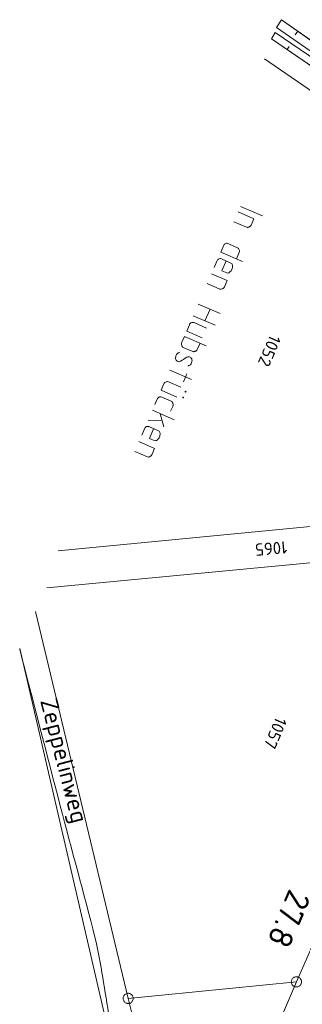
# Model space of a CAD drawing. Header units: metres. Extents: x 3425540 to 3446143, y 5432760 to 5444637.
# Tile 439 of 656: x 3436703 to 3436744, y 5443334 to 5443479. Entities that reach past the tile are written whole.
import ezdxf
from ezdxf.enums import TextEntityAlignment as Align

# ---------------------------------------------------------------- set-up
doc = ezdxf.new("R2010")
doc.units = ezdxf.units.M
for name, color, linetype, lineweight in [('B_Bestand', 9, 'Continuous', 18), ('B_Böschung', 9, 'Continuous', 18), ('B_Flurgrenzen', 9, 'Continuous', 18), ('B_Kilometrierung', 9, 'Continuous', 25)]:
    doc.layers.add(name, color=color, linetype=linetype, lineweight=lineweight)
doc.styles.get("Standard").update_dxf_attribs({"font": 'isocpeur.ttf'})

msp = doc.modelspace()

# ---------------------------------------------------------------- linework, layer by layer
at = {"layer": 'B_Bestand'}
for p, q in [((3436735.13, 5443451.61), (3436738.34, 5443450.22)), ((3436734.78, 5443450.8), (3436737.08, 5443449.81)), ((3436736.67, 5443448.87), (3436737.08, 5443449.81)), ((3436734.15, 5443449.36), (3436736.03, 5443448.55)), ((3436732.67, 5443445.92), (3436732.23, 5443444.91)), ((3436733.28, 5443446.17), (3436734.7, 5443445.55)), ((3436732.23, 5443444.91), (3436735.44, 5443443.52)), ((3436732.31, 5443443.91), (3436733.72, 5443443.3)), ((3436734.53, 5443443.91), (3436734.9, 5443444.77)), ((3436731.69, 5443443.67), (3436731.26, 5443442.66)), ((3436730.85, 5443441.72), (3436733.15, 5443440.73)), ((3436730.23, 5443440.28), (3436732.1, 5443439.47)), ((3436732.75, 5443439.79), (3436733.15, 5443440.73)), ((3436728.92, 5443437.27), (3436732.14, 5443435.88)), ((3436728.18, 5443435.55), (3436731.39, 5443434.16)), ((3436730.64, 5443436.53), (3436729.9, 5443434.81)), ((3436727.61, 5443434.24), (3436727.21, 5443433.3)), ((3436730.13, 5443433.75), (3436728.29, 5443434.55)), ((3436729.51, 5443432.31), (3436727.21, 5443433.3)), ((3436726.7, 5443430.89), (3436728.1, 5443430.29)), ((3436728.8, 5443430.68), (3436729.17, 5443431.54)), ((3436724.72, 5443427.56), (3436727.93, 5443426.17)), ((3436727.21, 5443427), (3436726.72, 5443425.86)), ((3436723.85, 5443425.55), (3436723.45, 5443424.62)), ((3436726.37, 5443425.06), (3436724.53, 5443425.86)), ((3436725.75, 5443423.62), (3436723.45, 5443424.62)), ((3436723.55, 5443423.61), (3436724.94, 5443423.01)), ((3436722.91, 5443423.38), (3436722.54, 5443422.52)), ((3436722.17, 5443421.67), (3436725.38, 5443420.28)), ((3436723.31, 5443421.18), (3436723.85, 5443419.24)), ((3436721.55, 5443420.23), (3436723.6, 5443420.12)), ((3436721.65, 5443419.27), (3436723.06, 5443418.66)), ((3436721.03, 5443419.03), (3436720.59, 5443418.02)), ((3436720.18, 5443417.07), (3436722.48, 5443416.08)), ((3436719.56, 5443415.63), (3436721.43, 5443414.82)), ((3436722.08, 5443415.14), (3436722.48, 5443416.08))]:
    msp.add_line(p, q, dxfattribs=at)
for points in [[(3436736.67, 5443448.87), (3436736.58, 5443448.73), (3436736.54, 5443448.69), (3436736.49, 5443448.65), (3436736.41, 5443448.6), (3436736.33, 5443448.57), (3436736.2, 5443448.54), (3436736.14, 5443448.53), (3436736.03, 5443448.55)], [(3436732.67, 5443445.92), (3436732.74, 5443446.01), (3436732.79, 5443446.08), (3436732.88, 5443446.13), (3436732.95, 5443446.16), (3436732.99, 5443446.17), (3436733.08, 5443446.19), (3436733.15, 5443446.19), (3436733.28, 5443446.17), (3436733.31, 5443446.15)], [(3436734.9, 5443444.77), (3436734.96, 5443444.99), (3436734.96, 5443445.11), (3436734.95, 5443445.17), (3436734.93, 5443445.24), (3436734.9, 5443445.32), (3436734.83, 5443445.44), (3436734.79, 5443445.48), (3436734.7, 5443445.55)], [(3436731.69, 5443443.67), (3436731.76, 5443443.76), (3436731.82, 5443443.83), (3436731.9, 5443443.88), (3436731.98, 5443443.91), (3436732.01, 5443443.92), (3436732.11, 5443443.94), (3436732.17, 5443443.94), (3436732.31, 5443443.91), (3436732.33, 5443443.9)], [(3436733.02, 5443443.61), (3436732.39, 5443442.17), (3436733.1, 5443441.86)], [(3436733.1, 5443441.86), (3436733.24, 5443441.83), (3436733.34, 5443441.85), (3436733.41, 5443441.88), (3436733.58, 5443441.99), (3436733.74, 5443442.16), (3436733.82, 5443442.27), (3436733.92, 5443442.5), (3436733.95, 5443442.64), (3436733.97, 5443442.75), (3436733.95, 5443442.93), (3436733.89, 5443443.14), (3436733.84, 5443443.22), (3436733.72, 5443443.3)], [(3436732.75, 5443439.79), (3436732.66, 5443439.65), (3436732.61, 5443439.61), (3436732.56, 5443439.57), (3436732.48, 5443439.52), (3436732.41, 5443439.49), (3436732.27, 5443439.46), (3436732.21, 5443439.45), (3436732.1, 5443439.47)], [(3436728.29, 5443434.55), (3436728.15, 5443434.58), (3436728.09, 5443434.57), (3436727.99, 5443434.56), (3436727.95, 5443434.54), (3436727.84, 5443434.5), (3436727.76, 5443434.45), (3436727.64, 5443434.32), (3436727.61, 5443434.24)], [(3436730.08, 5443431.14), (3436726.87, 5443432.53), (3436726.5, 5443431.67)], [(3436726.5, 5443431.67), (3436726.44, 5443431.46), (3436726.45, 5443431.34), (3436726.45, 5443431.28), (3436726.48, 5443431.2), (3436726.51, 5443431.13), (3436726.57, 5443431.01), (3436726.61, 5443430.96), (3436726.7, 5443430.89)], [(3436726.2, 5443430.15), (3436726.04, 5443430.13), (3436725.97, 5443430.1), (3436725.92, 5443430.06), (3436725.83, 5443429.98), (3436725.72, 5443429.88), (3436725.68, 5443429.78), (3436725.63, 5443429.65), (3436725.6, 5443429.51), (3436725.57, 5443429.38), (3436725.57, 5443429.25), (3436725.62, 5443429.14), (3436725.66, 5443429.04), (3436725.74, 5443428.94), (3436725.83, 5443428.87), (3436725.93, 5443428.83), (3436726.04, 5443428.81), (3436726.1, 5443428.81), (3436726.2, 5443428.83), (3436726.31, 5443428.87), (3436726.55, 5443429.01), (3436726.75, 5443429.13), (3436726.98, 5443429.31), (3436727.25, 5443429.46), (3436727.37, 5443429.52), (3436727.5, 5443429.53), (3436727.56, 5443429.53), (3436727.64, 5443429.53), (3436727.74, 5443429.48), (3436727.84, 5443429.41), (3436727.89, 5443429.33), (3436727.96, 5443429.21), (3436727.99, 5443429.08), (3436728, 5443428.95), (3436727.97, 5443428.82), (3436727.94, 5443428.68), (3436727.85, 5443428.48), (3436727.77, 5443428.36), (3436727.68, 5443428.28), (3436727.53, 5443428.23), (3436727.49, 5443428.21), (3436727.4, 5443428.19)], [(3436728.8, 5443430.68), (3436728.69, 5443430.49), (3436728.59, 5443430.41), (3436728.55, 5443430.37), (3436728.48, 5443430.34), (3436728.4, 5443430.31), (3436728.27, 5443430.28), (3436728.21, 5443430.27), (3436728.1, 5443430.29)], [(3436724.53, 5443425.86), (3436724.39, 5443425.89), (3436724.33, 5443425.89), (3436724.23, 5443425.87), (3436724.19, 5443425.86), (3436724.09, 5443425.81), (3436724, 5443425.76), (3436723.89, 5443425.63), (3436723.85, 5443425.55)], [(3436722.91, 5443423.38), (3436722.98, 5443423.47), (3436723.04, 5443423.53), (3436723.12, 5443423.59), (3436723.19, 5443423.62), (3436723.23, 5443423.63), (3436723.33, 5443423.65), (3436723.39, 5443423.65), (3436723.53, 5443423.62), (3436723.55, 5443423.61)], [(3436726.74, 5443423.55), (3436726.73, 5443423.59), (3436726.68, 5443423.61), (3436726.64, 5443423.6), (3436726.62, 5443423.55), (3436726.63, 5443423.51), (3436726.68, 5443423.49), (3436726.72, 5443423.5), (3436726.74, 5443423.55)], [(3436727.11, 5443424.41), (3436727.1, 5443424.45), (3436727.05, 5443424.47), (3436727.01, 5443424.46), (3436726.99, 5443424.41), (3436727, 5443424.37), (3436727.05, 5443424.35), (3436727.09, 5443424.36), (3436727.11, 5443424.41)], [(3436724.84, 5443421.52), (3436725.15, 5443422.23), (3436725.21, 5443422.45), (3436725.2, 5443422.57), (3436725.2, 5443422.63), (3436725.17, 5443422.7), (3436725.14, 5443422.77), (3436725.07, 5443422.89), (3436725.03, 5443422.94), (3436724.94, 5443423.01)], [(3436721.03, 5443419.03), (3436721.1, 5443419.12), (3436721.16, 5443419.19), (3436721.24, 5443419.24), (3436721.31, 5443419.27), (3436721.35, 5443419.28), (3436721.45, 5443419.3), (3436721.51, 5443419.3), (3436721.65, 5443419.27), (3436721.67, 5443419.26)], [(3436722.35, 5443418.97), (3436721.73, 5443417.53), (3436722.44, 5443417.22)], [(3436722.44, 5443417.22), (3436722.58, 5443417.19), (3436722.67, 5443417.21), (3436722.75, 5443417.24), (3436722.91, 5443417.35), (3436723.08, 5443417.51), (3436723.16, 5443417.63), (3436723.25, 5443417.86), (3436723.28, 5443418), (3436723.3, 5443418.11), (3436723.29, 5443418.29), (3436723.23, 5443418.5), (3436723.18, 5443418.58), (3436723.06, 5443418.66)], [(3436722.08, 5443415.14), (3436721.99, 5443415), (3436721.94, 5443414.96), (3436721.89, 5443414.92), (3436721.81, 5443414.87), (3436721.74, 5443414.84), (3436721.6, 5443414.8), (3436721.54, 5443414.8), (3436721.43, 5443414.82)]]:
    msp.add_lwpolyline(points, dxfattribs=at)
msp.add_open_spline([(3436702.64, 5443386.58), (3436704.63, 5443378.91), (3436706.62, 5443371.24), (3436708.61, 5443363.57), (3436710.28, 5443357.13), (3436712.09, 5443350.74), (3436713.71, 5443344.29), (3436714.69, 5443340.38), (3436715.09, 5443336.35), (3436715.87, 5443332.4), (3436716.46, 5443329.45), (3436717.1, 5443326.51), (3436717.69, 5443323.55), (3436718.06, 5443321.7), (3436718.54, 5443319.84), (3436718.62, 5443317.95), (3436718.72, 5443315.77), (3436718.82, 5443313.58), (3436718.92, 5443311.39)], degree=3, knots=[0, 0, 0, 0, 0.308444, 0.308444, 0.308444, 0.567149, 0.567149, 0.567149, 0.723964, 0.723964, 0.723964, 0.841113, 0.841113, 0.841113, 0.914791, 0.914791, 0.914791, 1, 1, 1, 1], dxfattribs=at)
at = {"layer": 'B_Böschung'}
for p, q in [((3436741.17, 5443479.03), (3436740.43, 5443477.9)), ((3436739.68, 5443476.21), (3436740.24, 5443477.15)), ((3436743.54, 5443477.37), (3436743.16, 5443476.82)), ((3436741.98, 5443474.64), (3436742.29, 5443475.1))]:
    msp.add_line(p, q, dxfattribs=at)
for points in [[(3436794.53, 5443440.97), (3436794.19, 5443441.89), (3436793.54, 5443443.14), (3436792.33, 5443443.79), (3436788.91, 5443445.93), (3436781.98, 5443450.44), (3436772.89, 5443456.98), (3436768.85, 5443459.87), (3436759.29, 5443466.45), (3436755.17, 5443469.13), (3436750.57, 5443472.42), (3436741.17, 5443479.03)], [(3436794.05, 5443440.55), (3436783.64, 5443447.61), (3436772.79, 5443454.74), (3436753.55, 5443468.12), (3436740.24, 5443477.15)], [(3436794.53, 5443440.97), (3436792.16, 5443442.57), (3436784.4, 5443447.68), (3436775.44, 5443453.92), (3436763.33, 5443462.19), (3436750.97, 5443470.58), (3436740.43, 5443477.9)], [(3436794.16, 5443440.28), (3436793.04, 5443439.85), (3436791.15, 5443440.9), (3436787.92, 5443443.25), (3436739.68, 5443476.21)]]:
    msp.add_lwpolyline(points, dxfattribs=at)
at = {"layer": 'B_Flurgrenzen'}
for p, q in [((3436741.17, 5443479.03), (3436750.57, 5443472.42)), ((3436787.92, 5443443.25), (3436739.68, 5443476.21)), ((3436783.5, 5443442.4), (3436738.68, 5443473.28)), ((3436773.38, 5443407.29), (3436708.28, 5443401.02)), ((3436771.14, 5443401.72), (3436706.62, 5443395.62)), ((3436704.99, 5443392.1), (3436718.61, 5443335.3)), ((3436719.19, 5443315.4), (3436702.66, 5443386.7)), ((3436743.35, 5443337.73), (3436763.5, 5443383.69)), ((3436743.35, 5443337.73), (3436718.61, 5443335.3)), ((3436732.81, 5443313.37), (3436743.35, 5443337.73)), ((3436718.61, 5443335.3), (3436719.27, 5443332.56))]:
    msp.add_line(p, q, dxfattribs=at)
for points in [[(3436744.1, 5443337.73), (3436744.1, 5443337.82), (3436744.08, 5443337.91), (3436744.05, 5443338.01), (3436744.01, 5443338.09), (3436743.96, 5443338.17), (3436743.9, 5443338.24), (3436743.83, 5443338.31), (3436743.76, 5443338.36), (3436743.67, 5443338.41), (3436743.58, 5443338.44), (3436743.5, 5443338.46), (3436743.4, 5443338.47), (3436743.31, 5443338.47), (3436743.21, 5443338.46), (3436743.12, 5443338.44), (3436743.04, 5443338.41), (3436742.95, 5443338.36), (3436742.88, 5443338.31), (3436742.81, 5443338.24), (3436742.75, 5443338.17), (3436742.7, 5443338.09), (3436742.66, 5443338.01), (3436742.63, 5443337.91), (3436742.61, 5443337.82), (3436742.6, 5443337.73), (3436742.61, 5443337.63), (3436742.63, 5443337.55), (3436742.66, 5443337.45), (3436742.7, 5443337.37), (3436742.75, 5443337.29), (3436742.81, 5443337.21), (3436742.88, 5443337.15), (3436742.95, 5443337.1), (3436743.04, 5443337.05), (3436743.12, 5443337.02), (3436743.21, 5443337), (3436743.31, 5443336.98), (3436743.4, 5443336.98), (3436743.5, 5443337), (3436743.58, 5443337.02), (3436743.67, 5443337.05), (3436743.76, 5443337.1), (3436743.83, 5443337.15), (3436743.9, 5443337.21), (3436743.96, 5443337.29), (3436744.01, 5443337.37), (3436744.05, 5443337.45), (3436744.08, 5443337.55), (3436744.1, 5443337.63), (3436744.1, 5443337.73)], [(3436719.36, 5443335.3), (3436719.35, 5443335.4), (3436719.33, 5443335.49), (3436719.3, 5443335.58), (3436719.26, 5443335.66), (3436719.21, 5443335.74), (3436719.15, 5443335.82), (3436719.09, 5443335.88), (3436719.01, 5443335.94), (3436718.93, 5443335.98), (3436718.84, 5443336.01), (3436718.75, 5443336.04), (3436718.65, 5443336.05), (3436718.56, 5443336.05), (3436718.47, 5443336.04), (3436718.38, 5443336.01), (3436718.29, 5443335.98), (3436718.21, 5443335.94), (3436718.13, 5443335.88), (3436718.06, 5443335.82), (3436718.01, 5443335.74), (3436717.95, 5443335.66), (3436717.91, 5443335.58), (3436717.88, 5443335.49), (3436717.86, 5443335.4), (3436717.86, 5443335.3), (3436717.86, 5443335.21), (3436717.88, 5443335.12), (3436717.91, 5443335.03), (3436717.95, 5443334.94), (3436718.01, 5443334.87), (3436718.06, 5443334.79), (3436718.13, 5443334.72), (3436718.21, 5443334.67), (3436718.29, 5443334.62), (3436718.38, 5443334.59), (3436718.47, 5443334.57), (3436718.56, 5443334.56), (3436718.65, 5443334.56), (3436718.75, 5443334.57), (3436718.84, 5443334.59), (3436718.93, 5443334.62), (3436719.01, 5443334.67), (3436719.09, 5443334.72), (3436719.15, 5443334.79), (3436719.21, 5443334.87), (3436719.26, 5443334.94), (3436719.3, 5443335.03), (3436719.33, 5443335.12), (3436719.35, 5443335.21), (3436719.36, 5443335.3)]]:
    msp.add_lwpolyline(points, dxfattribs=at)

# ---------------------------------------------------------------- texts
at = {"layer": 'B_Bestand', "linetype": 'Continuous'}
msp.add_text('Zeppelinweg', height=2.5, rotation=284.5579, dxfattribs=at).set_placement((3436708.85, 5443370.15), align=Align.MIDDLE)
at = {"layer": 'B_Flurgrenzen'}
for s, rotation, p in [('1052', 246.6001, (3436739.39, 5443430.41)), ('1065', 184.7648, (3436739.62, 5443401.37)), ('1057', 246.6001, (3436740.26, 5443374.27))]:
    msp.add_text(s, height=1.8, rotation=rotation, dxfattribs=at).set_placement(p, align=Align.MIDDLE)
at = {"layer": 'B_Kilometrierung'}
msp.add_text('27.8', height=3.499, rotation=246.5535, dxfattribs=at).set_placement((3436742.26, 5443346.95), align=Align.MIDDLE)

doc.saveas('drawing.dxf')
